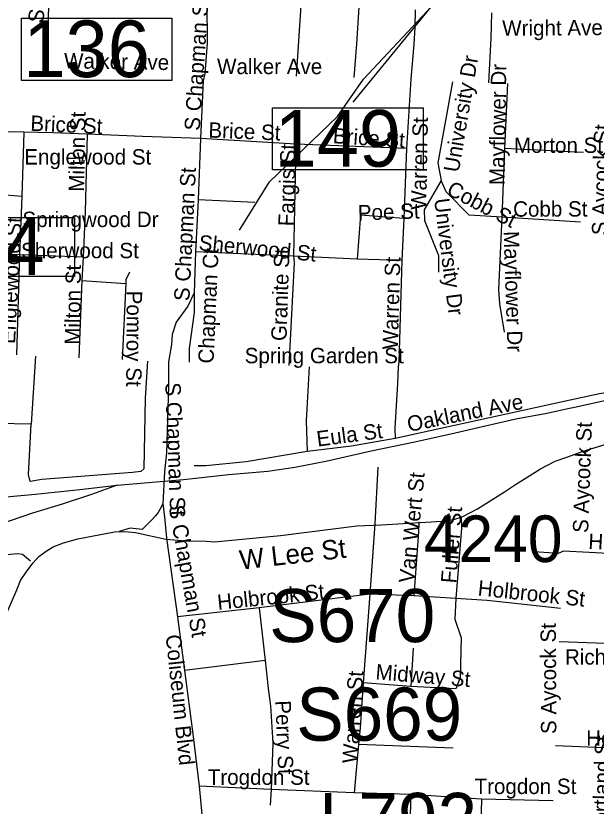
# Model space of a CAD drawing. Extents: x 1662474 to 1856135, y 779280 to 917889.
# Drawn here: x 1755561 to 1759145, y 840382 to 845263 of the extents above; entities that cross this region are included whole.
import ezdxf

# ---------------------------------------------------------------- set-up
doc = ezdxf.new("R2010")
doc.units = 0
for name, color, linetype in [('Cogo Default Point CELL', 7, 'Continuous'), ('Exist Hydrographic Misc Water Feature', 7, 'Continuous'), ('Exist Railroad Mainline', 7, 'Continuous'), ('Exist Railroad Siding', 7, 'Continuous'), ('Exist Road Non-System Type 51', 7, 'Continuous'), ('Exist Road Non-System Type 51 Label', 7, 'Continuous'), ('Exist Road Primary Interstate Structure Cantilever Sign Number Label', 7, 'Continuous'), ('Exist Road Primary Interstate Structure Ovrhead Sign Number Label', 7, 'Continuous'), ('Exist Road Secondary Structure Standard Bridge Number Label', 7, 'Continuous'), ('Exist Road Secondary Type 51 Label', 7, 'Continuous'), ('Exist Road Secondary Type 51 Undivided 4 Lane Attributed', 7, 'Continuous'), ('Exist Vertical Profile Horizontal Axis Label Major', 7, 'Continuous')]:
    doc.layers.add(name, color=color, linetype=linetype)

msp = doc.modelspace()

# ---------------------------------------------------------------- linework, layer by layer
at = {"layer": 'Exist Hydrographic Misc Water Feature'}
msp.add_lwpolyline([(1756942.8, 843939), (1757128.8, 844237.1), (1757548.8, 844642.1), (1757708.7, 844871.9), (1758372.9, 845583.7), (1758866.8, 845846.1), (1759227.7, 846137.4), (1759611.8, 846214.9), (1759980.4, 846334.7), (1760146.8, 846427.3)], dxfattribs=at)
at = {"layer": 'Exist Railroad Mainline'}
for points in [[(1759021.3, 842848.8), (1759159.4, 842878.1), (1759359.5, 842922.6)], [(1758470.4, 842732), (1758648.8, 842773), (1758841.3, 842809.8), (1758980.4, 842840.7), (1759021.3, 842848.8)], [(1756186.6, 842363.4), (1756596.6, 842399), (1756874.9, 842429.4), (1757117, 842451.7), (1757285.2, 842475.2), (1757475.3, 842511.7), (1757756, 842576.2), (1758026.3, 842632.8), (1758274.5, 842687.1), (1758470.4, 842732)], [(1751493.7, 841826.9), (1751593.8, 841840.3), (1751866.1, 841883), (1752162.5, 841933), (1752404.5, 841967.5), (1752696.7, 842003.9), (1753014.8, 842038.1), (1753347.1, 842076.3), (1753651.4, 842110.5), (1753921.4, 842136.8), (1754237.5, 842166.8), (1754541.7, 842197), (1754827.9, 842229.6), (1755092, 842253.7), (1755388.3, 842282.2), (1755682.3, 842308.3), (1755956.6, 842336.6), (1756186.6, 842363.4)]]:
    msp.add_lwpolyline(points, dxfattribs=at)
at = {"layer": 'Exist Railroad Siding'}
msp.add_lwpolyline([(1756186.6, 842363.4), (1756028.5, 842306.5), (1755847.8, 842247.5), (1755663.8, 842190.5), (1755381.2, 842094.2), (1755112.7, 842011.7), (1754944.2, 841974.8), (1754796.2, 841945.7), (1754632.2, 841920.4), (1754509.9, 841909.1)], dxfattribs=at)
at = {"layer": 'Exist Road Non-System Type 51'}
for p, q in [((1757322, 845325.6), (1757292.4, 844890.2)), ((1758000.9, 844870.8), (1757973.4, 844442.7)), ((1758597.9, 844845.6), (1758578.9, 844442.7)), ((1755611.2, 844544.5), (1755250.9, 844549.8)), ((1755611.2, 844544.5), (1755598.4, 844147.7)), ((1756702, 844505.2), (1756688.1, 844126.7)), ((1757290.1, 844470.5), (1756702, 844505.2)), ((1757290.1, 844470.5), (1757275.2, 843778.1)), ((1757973.4, 844442.7), (1757290.1, 844470.5)), ((1757973.4, 844442.7), (1757957.1, 844010.9)), ((1758578.9, 844442.7), (1758562.6, 844020.1)), ((1759067.6, 844419.4), (1758578.9, 844442.7)), ((1755598.4, 844147.7), (1755244.4, 844173.9)), ((1755598.4, 844147.7), (1755585.2, 843787.6)), ((1756688.1, 844126.7), (1756670.9, 843806.2)), ((1757036.6, 844110.4), (1756688.1, 844126.7)), ((1757689.6, 844078.1), (1757689.6, 844031.7)), ((1757689.6, 844031.7), (1757668.9, 843760.8)), ((1757957.1, 844010.9), (1757689.6, 844031.7)), ((1757957.1, 844010.9), (1757945.6, 843751.6)), ((1759049, 843987.9), (1758562.6, 844020.1)), ((1755585.2, 843787.6), (1755236.1, 843798.9)), ((1756670.9, 843806.2), (1756663.1, 843551.4)), ((1757275.2, 843778.1), (1756670.9, 843806.2)), ((1755585.2, 843787.6), (1755565.1, 843170.2)), ((1755976.9, 843772.6), (1755585.2, 843787.6)), ((1755976.9, 843772.6), (1755969.2, 843627.8)), ((1757668.9, 843760.8), (1757275.2, 843778.1)), ((1757945.6, 843751.6), (1757668.9, 843760.8)), ((1755969.2, 843627.8), (1755950.6, 843151.6)), ((1755969.2, 843627.8), (1756241.1, 843610.2)), ((1756241.1, 843610.2), (1756218.1, 843140.1)), ((1755682.1, 843161.9), (1755657.1, 842740.4)), ((1758984.4, 842889.2), (1757904.1, 842653.2)), ((1755657.1, 842740.4), (1754978.6, 842754.5)), ((1757797.6, 842474.5), (1757778.1, 842125.1)), ((1757778.1, 842125.1), (1757746.6, 841692.1)), ((1756492.9, 842036.4), (1756559.2, 841551.9)), ((1759286.2, 841939.6), (1758942.4, 841955.9)), ((1757746.6, 841692.1), (1757064.2, 841607.6)), ((1757746.6, 841692.1), (1757705.9, 841142.5)), ((1758019.1, 841681), (1757746.6, 841692.1)), ((1758279.6, 841663.4), (1758019.1, 841681)), ((1757064.2, 841607.6), (1756559.2, 841551.9)), ((1757064.2, 841607.6), (1757101, 841282.4)), ((1756559.2, 841551.9), (1756603.1, 841219.9)), ((1758015.6, 841356.7), (1758000.6, 841121.5)), ((1759271.2, 841383.7), (1758915.9, 841396.2)), ((1757101, 841282.4), (1756603.1, 841219.9)), ((1758000.6, 841121.5), (1757705.9, 841142.5)), ((1757677.4, 840763.5), (1757650, 840464.5)), ((1758263.1, 840740.1), (1757677.4, 840763.5)), ((1759244.2, 840740.1), (1758893.6, 840754.2)), ((1757137.4, 840485.5), (1756693.9, 840505.8)), ((1756693.9, 840505.8), (1756725.4, 840185)), ((1757137.4, 840485.5), (1757132.1, 840388.9)), ((1757650, 840464.5), (1757137.4, 840485.5)), ((1757999.9, 840452.8), (1757650, 840464.5)), ((1757999.9, 840452.8), (1757989.6, 840136.2)), ((1758437.9, 840425.9), (1757999.9, 840452.8)), ((1758437.9, 840425.9), (1758426.6, 840122.9)), ((1758880.1, 840414.7), (1758437.9, 840425.9))]:
    msp.add_line(p, q, dxfattribs=at)
for points in [[(1755773.4, 845374.7), (1755764, 845319), (1755751.6, 844942.4)], [(1756741.9, 845342.9), (1756742.1, 845093.6), (1756729.1, 844907.5)], [(1757679.1, 845316.9), (1757665.2, 845090.2), (1757649.2, 844881)], [(1758026.9, 845299.6), (1758025.1, 845190.4), (1758019.6, 845088.1), (1758000.9, 844870.8)], [(1758498.6, 845282), (1758493.9, 845124.5), (1758479.9, 844848.4)], [(1756729.1, 844907.5), (1756717.5, 844860.8), (1756702, 844505.2)], [(1758258.1, 844855.5), (1758166.6, 844355.8), (1758187.6, 844245.9)], [(1756001.2, 844532.9), (1755790.2, 844541.1), (1755611.2, 844544.5)], [(1756001.2, 844532.9), (1755989.6, 844052.7), (1755976.9, 843772.6)], [(1756702, 844505.2), (1756344, 844518.2), (1756001.2, 844532.9)], [(1758187.6, 844245.9), (1758082.1, 844064.2), (1758085.8, 843999.4), (1758172.4, 843782.9), (1758171, 843679.7)], [(1758562.6, 844020.1), (1758360, 844032.7), (1758219.9, 844176.5), (1758187.6, 844245.9)], [(1758562.6, 844020.1), (1758542.9, 843573.4), (1758547.6, 843484.2), (1758576.5, 843309.1)], [(1757275.2, 843778.1), (1757280.8, 843736.9), (1757248.2, 843103.1)], [(1757945.6, 843751.6), (1757925.9, 843124.4), (1757922.5, 843096)], [(1756263.1, 843678.9), (1756240.9, 843631.4), (1756241.1, 843610.2)], [(1756663.1, 843551.4), (1756624.4, 843470.2), (1756552.6, 843370.5), (1756527.2, 843293.9), (1756522.5, 843234), (1756504.1, 843125.4)], [(1756663.1, 843551.4), (1756662.6, 843429.9), (1756632.2, 843208.6), (1756631.4, 843124.9)], [(1756375.5, 843130.1), (1756360, 842901.2), (1756352.1, 842466.1), (1756332.5, 842448.2), (1756281.6, 842443.5), (1755723.1, 842399.4), (1755650.6, 842386), (1755639.4, 842430.1), (1755657.1, 842740.4)], [(1756504.1, 843125.4), (1756505.1, 842975.2), (1756492.4, 842564), (1756479.5, 842446.7), (1756468.4, 842249.9)], [(1757373.6, 843094.7), (1757354.5, 842762.1), (1757360, 842571.4)], [(1757922.5, 843096), (1757917.8, 842993.1), (1757902.5, 842717), (1757904.1, 842653.2)], [(1759781.5, 843026.9), (1759165.2, 842927.8), (1758984.4, 842889.2)], [(1757904.1, 842653.2), (1757633.8, 842604.1), (1757360, 842571.4)], [(1757360, 842571.4), (1756984.6, 842508.9), (1756734.1, 842484.4), (1756661.9, 842484.4)], [(1756468.4, 842249.9), (1756451.6, 842213.1), (1756440.9, 842195.2), (1756424.6, 842174.8), (1756400.1, 842148.2), (1756341.4, 842090.5), (1756267.1, 842097.9), (1756199.9, 842077.1)], [(1756468.4, 842249.9), (1756478.6, 842168.7), (1756492.9, 842036.4)], [(1758049.2, 842137.2), (1758047.1, 842075.2), (1758019.1, 841681)], [(1758312.2, 842170.8), (1758313.9, 842099.7), (1758279.6, 841663.4)], [(1755653, 841894.2), (1755602.1, 841935.9), (1755572.9, 841940.9), (1755336.6, 841917.5), (1754511.8, 841833.5)], [(1758942.4, 841955.9), (1758909.9, 841943), (1758764.4, 841952.2)], [(1758279.6, 841663.4), (1758273.1, 841537.2), (1758311.4, 841420.7), (1758304.9, 841177.4), (1758279.4, 841106.2), (1758000.6, 841121.5)], [(1758925.4, 841603.4), (1758718.5, 841625.7), (1758472.6, 841651.1), (1758279.6, 841663.4)], [(1757101, 841282.4), (1757120.1, 841108.1), (1757134.4, 841001.8), (1757149, 840771.6), (1757137.4, 840485.5)], [(1756603.1, 841219.9), (1756654.5, 840829.4), (1756693.9, 840505.8)], [(1757705.9, 841142.5), (1757688.1, 840865.6), (1757677.4, 840763.5)]]:
    msp.add_lwpolyline(points, dxfattribs=at)
at = {"layer": 'Exist Road Secondary Structure Standard Bridge Number Label'}
msp.add_line((1759232.5, 846673.4), (1757642.1, 844729.5), dxfattribs=at)
for points in [[(1755595.7, 845248.5), (1756524.7, 845248.5), (1756524.7, 844864.4), (1755595.7, 844864.4)], [(1757147.4, 844695.4), (1758076.4, 844695.4), (1758076.4, 844311.3), (1757147.4, 844311.3)]]:
    msp.add_lwpolyline(points, close=True, dxfattribs=at)
at = {"layer": 'Exist Road Secondary Type 51 Undivided 4 Lane Attributed'}
msp.add_lwpolyline([(1755480.6, 841518.8), (1755568.7, 841717.6), (1755590.7, 841774.5), (1755628.7, 841833.3), (1755669, 841885.1), (1755703.6, 841923.2), (1755748.5, 841956.6), (1755792.3, 841983.1), (1755855.6, 842008.4), (1755944.3, 842033.8), (1756170.7, 842075.2), (1756234.1, 842078.7), (1756299.8, 842072.9), (1756487, 842030.8), (1756512.9, 842028), (1756611.4, 842021.1), (1756738.1, 842018.8), (1756788.7, 842014.2), (1757194.9, 842053.3), (1757666.7, 842112.1), (1757816.5, 842119), (1758127.5, 842137.4), (1758222, 842144.4), (1758272.7, 842153.6), (1758325.7, 842173.2), (1758412.3, 842218.8), (1758579.9, 842323.8), (1758647.2, 842368.7), (1758800.4, 842464.6), (1758891.4, 842511.9), (1758970.9, 842539.5), (1759065.3, 842575.2), (1759205.9, 842616.7)], dxfattribs=at)
at = {"layer": 'Exist Vertical Profile Horizontal Axis Label Major'}
msp.add_lwpolyline([(1754641.5, 844018.3), (1755924.4, 844018.3), (1755924.4, 843653.3), (1754641.5, 843653.3)], close=True, dxfattribs=at)

# ---------------------------------------------------------------- texts
at = {"layer": 'Cogo Default Point CELL'}
msp.add_text('4240', height=288, dxfattribs=at).set_placement((1758080.6, 841889.2))
at = {"layer": 'Exist Road Non-System Type 51 Label'}
for s, rotation, p in [('SW Greenway', 81.6794, (1755729, 845214.1)), ('S Chapman St', 86.1239, (1756696.9, 844551.1)), ('Wright Ave', 0.4345, (1758565.3, 845139.1)), ('Walker Ave', 359.0239, (1755858.3, 844938.8)), ('University Dr', 80.4022, (1758296.3, 844292)), ('Mayflower Dr', 89.1821, (1758580.2, 844217.1)), ('Brice St', 357.3261, (1755649.7, 844553.4)), ('Milton St', 88.821, (1755982.8, 844175.6)), ('Warren St', 88.8774, (1758095.6, 844064)), ('Brice St', 357.6384, (1756749.3, 844511.1)), ('S Aycock St', 88.7417, (1759213.2, 843907)), ('Brice St', 356.2182, (1757517, 844476.5)), ('Fargis St', 88.4515, (1757277.1, 843962.3)), ('S Chapman St', 87.1394, (1756633.1, 843499.4)), ('Cobb St', 332.4435, (1758214.8, 844163.5)), ('Poe St', 1.9067, (1757674.8, 843998.7)), ('University Dr', 277.13, (1758144.3, 844130.6)), ('Cobb St', 0.1077, (1758632.3, 844022.3)), ('Englewood St', 86.919, (1755556.3, 843234.9)), ('Sherwood St', 354.3483, (1756688, 843816.1)), ('Mayflower Dr', 271.8424, (1758573.4, 843932.3)), ('Chapman Ct', 87.3991, (1756782, 843113.7)), ('Granite St', 88.0514, (1757232.8, 843253.3)), ('Warren St', 88.3818, (1757920.5, 843201)), ('Milton St', 89.3607, (1755958.6, 843230.8)), ('Pomroy St', 269.5877, (1756246.9, 843566)), ('S Chapman St', 272.1194, (1756484.2, 842997.2)), ('Oakland Ave', 11.4685, (1757988.5, 842692.5)), ('Eula St', 7.5458, (1757425.1, 842602.1)), ('S Aycock St', 87.9798, (1759095.4, 842068.3)), ('Van Wert St', 84.4502, (1758020.6, 841756.6)), ('S Chapman St', 280.1189, (1756504.9, 842232.6)), ('Fuller St', 85.4793, (1758280.6, 841755.9)), ('Haywood St', 357.0626, (1759095, 841971.3)), ('Holbrook St', 5.9656, (1756810.4, 841593)), ('Holbrook St', 353.9942, (1758411.1, 841683.2)), ('S Aycock St', 90.2627, (1758899.4, 840827.5)), ('Coliseum Blvd', 276.0354, (1756486.3, 841437.1)), ('Midway St', 355.3135, (1757780.2, 841165.3)), ('Warren St', 86.3265, (1757671.6, 840643.5)), ('Perry St', 272.2541, (1757164.1, 841033.5)), ('Portland St', 88.4645, (1759216.9, 840188.5))]:
    msp.add_text(s, height=95, rotation=rotation, dxfattribs=at).set_placement(p)
for s, p in [('Walker Ave', (1756804.1, 844902.7)), ('Morton St', (1758636.9, 844416.3)), ('Englewood St', (1755613.9, 844344.5)), ('Springwood Dr', (1755602.6, 843958.2)), ('Sherwood St', (1755593.9, 843765.9)), ('Spring Garden St', (1756974.9, 843117)), ('Richardson St', (1758952.1, 841255.9)), ('Hertford St', (1759083.4, 840755.3)), ('Trogdon St', (1756746.8, 840513.5)), ('Trogdon St', (1758394.1, 840456.7))]:
    msp.add_text(s, height=95, dxfattribs=at).set_placement(p)
at = {"layer": 'Exist Road Primary Interstate Structure Cantilever Sign Number Label'}
msp.add_text('L792', height=328.08, dxfattribs=at).set_placement((1757433.7, 840135.7))
at = {"layer": 'Exist Road Primary Interstate Structure Ovrhead Sign Number Label'}
for s, p in [('S670', (1757126.5, 841394.9)), ('S669', (1757293.3, 840786.2))]:
    msp.add_text(s, height=328.08, dxfattribs=at).set_placement(p)
at = {"layer": 'Exist Road Secondary Structure Standard Bridge Number Label'}
for s, p in [('136', (1755608.3, 844884.2)), ('149', (1757159.9, 844331.1))]:
    msp.add_text(s, height=350, dxfattribs=at).set_placement(p)
at = {"layer": 'Exist Road Secondary Type 51 Label'}
msp.add_text('W Lee St', height=120, rotation=6.5585, dxfattribs=at).set_placement((1756949.8, 841841.8))
at = {"layer": 'Exist Vertical Profile Horizontal Axis Label Major'}
msp.add_text('C554', height=350, dxfattribs=at).set_placement((1754619.3, 843663.1))

doc.saveas('drawing.dxf')
